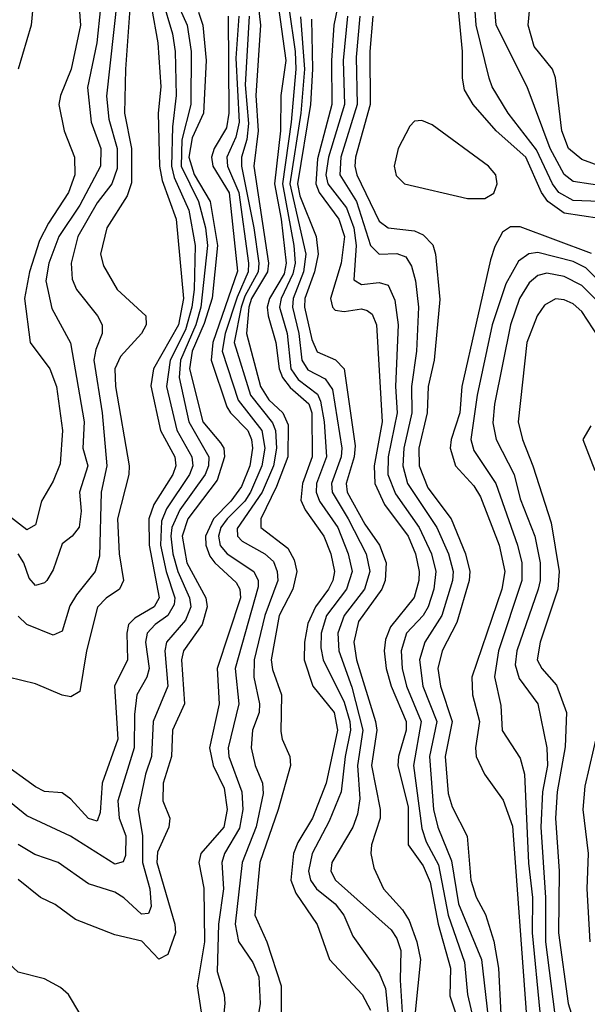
# Model space of a CAD drawing. Header units: inches. Extents: x 990535 to 1117859, y 769386 to 892122.
# Tile 663 of 1056: x 1090454 to 1091742, y 830828 to 833062. Entities that reach past the tile are written whole.
import ezdxf

# ---------------------------------------------------------------- set-up
doc = ezdxf.new("R2010")
doc.units = ezdxf.units.IN
doc.header["$MEASUREMENT"] = 0
doc.layers.add('B0893', color=7, linetype='Continuous')

msp = doc.modelspace()

# ---------------------------------------------------------------- linework, layer by layer
at = {"layer": 'B0893', "color": 5}
for points, elevation in [([(1091770, 832611.3), (1091690, 832623.4), (1091652.8, 832650), (1091638.5, 832670), (1091602.9, 832750), (1091535.5, 832810), (1091482.9, 832870), (1091463.3, 832903.3), (1091459, 832930), (1091459.3, 832990), (1091439.7, 833190)], 3880), ([(1090991.4, 833130), (1091000.2, 833050), (1090990, 832890), (1090995.1, 832810), (1090985, 832730), (1091018.6, 832510), (1091016.3, 832490), (1090980.1, 832430), (1090973.8, 832410), (1090968.8, 832350), (1091000.5, 832230), (1091019.4, 832199.4), (1091050.9, 832170), (1091063, 832143), (1091062.7, 832070), (1091036.7, 832003.3), (1091001, 831930), (1091001.4, 831910), (1091062.8, 831862.8), (1091076.7, 831836.7), (1091082.6, 831810), (1091074, 831770), (1091043, 831710), (1091024.8, 831610), (1091027.5, 831587.5), (1091048.1, 831530), (1091046.9, 831446.9), (1091049.5, 831429.5), (1091066.7, 831390), (1091068.3, 831370), (1091040.5, 831270), (1090998.9, 831150), (1090987.7, 831030), (1091014.5, 830970), (1091047.3, 830870), (1091047.2, 830787.2)], 3680), ([(1090777.3, 833110), (1090800.8, 833030), (1090807, 832990), (1090808.8, 832890), (1090800.8, 832819.2), (1090798.3, 832730), (1090804.6, 832704.6), (1090837.8, 832630), (1090852.2, 832550), (1090850, 832450), (1090844.9, 832410), (1090830, 832358.2), (1090795.4, 832290), (1090787.3, 832230), (1090810.7, 832130.7), (1090844.9, 832070), (1090846.5, 832050), (1090838.9, 832030), (1090787.3, 831952.7), (1090775.8, 831924.2), (1090773.6, 831870), (1090786.4, 831810), (1090806.2, 831750), (1090804.8, 831735.2), (1090789.8, 831710.2), (1090761.7, 831690), (1090743.5, 831670), (1090739.4, 831650), (1090747.7, 831590), (1090742.6, 831570), (1090719.7, 831530), (1090714.5, 831485.5), (1090713.8, 831410), (1090676.3, 831290), (1090679.8, 831250), (1090694.9, 831210), (1090694.2, 831165.8), (1090689, 831151), (1090670, 831146.2), (1090569.2, 831209.2), (1090470, 831255.4), (1090310, 831385.5)], 3540), ([(1090705.7, 833110), (1090693.7, 832950), (1090691.4, 832850), (1090707.4, 832770), (1090707.8, 832692.2), (1090697.7, 832662.3), (1090651.6, 832590), (1090637.3, 832530), (1090643.7, 832503.7), (1090675.4, 832450), (1090740.4, 832390), (1090741.2, 832370), (1090730.7, 832350), (1090682.3, 832297.7), (1090669.8, 832270), (1090671.2, 832230), (1090702.7, 832050), (1090701.4, 832030), (1090675.7, 831930), (1090679.6, 831850), (1090689.2, 831790), (1090680.4, 831770), (1090650, 831749.7), (1090630.7, 831729.3), (1090605.2, 831630), (1090590, 831537.7), (1090570, 831525.6), (1090550, 831529.2), (1090490, 831554.9), (1090427.8, 831570)], 3480), ([(1090675, 833110), (1090651.2, 832888.7), (1090656.3, 832836.3), (1090675, 832770), (1090675.1, 832724.9), (1090662.8, 832690), (1090630, 832646.7), (1090586.1, 832570), (1090570.6, 832510), (1090573.2, 832473.2), (1090582.5, 832450), (1090630.6, 832390), (1090641, 832370), (1090641, 832350), (1090626.4, 832313.6), (1090622.4, 832290), (1090641.4, 832170), (1090651.5, 832050), (1090639.1, 831990), (1090634.9, 831845.1), (1090625, 831810), (1090582.7, 831757.3), (1090568, 831731.9), (1090550, 831674.8), (1090530, 831665.6), (1090470, 831689.9), (1090450, 831708.4)], 3460), ([(1090807.6, 833110), (1090833.9, 833050), (1090843.2, 832990), (1090842.2, 832870), (1090821.9, 832790), (1090820.6, 832730), (1090859.6, 832650), (1090875.7, 832590), (1090879.8, 832550), (1090865.2, 832410), (1090853.4, 832370), (1090818.5, 832290), (1090815.7, 832250), (1090837.9, 832150), (1090883.5, 832070), (1090882.5, 832050), (1090874.7, 832030), (1090817.3, 831950), (1090799.5, 831910), (1090797.1, 831890), (1090801.8, 831850), (1090813.1, 831810), (1090839.4, 831750), (1090842, 831730), (1090830, 831699.6), (1090787.1, 831650), (1090783.2, 831630), (1090790.2, 831549.8), (1090757, 831470), (1090752.7, 831390), (1090739.1, 831350), (1090722.4, 831270), (1090732.3, 831210), (1090732.9, 831150), (1090749.2, 831090), (1090752.5, 831050), (1090746, 831034), (1090730, 831032.8), (1090690, 831069.9), (1090670, 831082.3), (1090610, 831101), (1090541.3, 831150), (1090488, 831168), (1090450, 831190.8)], 3560), ([(1090753, 833090), (1090767.2, 833010), (1090774.1, 832910), (1090768.4, 832850), (1090771.4, 832730), (1090777.4, 832697.4), (1090809.1, 832610), (1090825.9, 832430), (1090814, 832370), (1090757.9, 832270), (1090751.5, 832231.5), (1090773.1, 832130), (1090805.8, 832070), (1090807.9, 832050), (1090801.3, 832030), (1090758.2, 831961.8), (1090746.9, 831930), (1090747.8, 831870), (1090770.8, 831750), (1090758.8, 831730), (1090715.5, 831704.5), (1090701, 831690), (1090696.8, 831670), (1090698.6, 831610), (1090669.4, 831550), (1090676.8, 831430), (1090640.8, 831330), (1090636.8, 831263.2), (1090630, 831243.6), (1090610, 831249.9), (1090570, 831293.2), (1090550, 831308.1), (1090510, 831311), (1090490, 831321.5), (1090330, 831436.6)], 3520), ([(1090588.7, 833090), (1090591.6, 833050), (1090570.9, 832950), (1090546.3, 832890), (1090542.8, 832870), (1090555, 832810), (1090578.5, 832750), (1090579, 832710), (1090565, 832670), (1090519.1, 832600.9), (1090499.1, 832560.9), (1090476, 832490), (1090464.4, 832430), (1090477.4, 832330), (1090522.2, 832270), (1090537.3, 832230), (1090551.1, 832130), (1090545.8, 832054.2), (1090530, 832015.3), (1090503.5, 831970), (1090490, 831915.8), (1090470, 831904.4), (1090430, 831935.8)], 3420), ([(1090636.9, 833090), (1090629.2, 833010), (1090608.1, 832908.1), (1090616.4, 832830), (1090638.1, 832770), (1090636.9, 832730), (1090590, 832641.3), (1090542.6, 832570), (1090519.8, 832510), (1090513, 832470), (1090527.1, 832407.1), (1090568.9, 832328.9), (1090599.9, 832150), (1090597.5, 832090), (1090608.6, 832050), (1090589.6, 831990), (1090593, 831947), (1090588.9, 831911.1), (1090572.6, 831890), (1090550, 831873), (1090530, 831813.7), (1090515.1, 831790), (1090510, 831784.1), (1090490, 831778.5), (1090475, 831795), (1090463.4, 831830), (1090450, 831849.9)], 3440), ([(1090483.4, 833090), (1090480.1, 833050), (1090450.6, 832950)], 3380), ([(1091041.4, 833090), (1091058.2, 832970), (1091046.4, 832890), (1091045.8, 832810), (1091032.4, 832690), (1091047.6, 832610), (1091058.8, 832510), (1091054.2, 832485.8), (1091021.2, 832430), (1091015.9, 832410), (1091017.6, 832390), (1091035.6, 832330), (1091042.8, 832270), (1091050.5, 832250.5), (1091067.4, 832227.4), (1091110, 832190.5), (1091116.6, 832170), (1091117.9, 832070), (1091095.4, 832010), (1091092.2, 831972.3), (1091101.6, 831950), (1091144.1, 831890), (1091160.3, 831850), (1091168.2, 831810), (1091164.7, 831790), (1091154.7, 831770), (1091125.2, 831730), (1091107.8, 831692.2), (1091100.2, 831650), (1091099.9, 831610), (1091118.9, 831550), (1091167.3, 831490), (1091175.2, 831450), (1091149.4, 831330), (1091118.1, 831250), (1091085, 831195), (1091075.6, 831170), (1091069.6, 831110), (1091080.3, 831080.3), (1091129, 831009), (1091157.3, 830930), (1091231.5, 830850), (1091250, 830814.6)], 3720), ([(1091065.1, 833090), (1091079.4, 832990), (1091080.8, 832950), (1091069.8, 832830), (1091050.3, 832690), (1091075.9, 832550), (1091079, 832510), (1091074.1, 832485.9), (1091047.2, 832430), (1091043.7, 832410), (1091060.7, 832350), (1091069.5, 832270), (1091085.7, 832245.7), (1091130, 832212.2), (1091136.7, 832196.7), (1091145.3, 832150), (1091150.2, 832070), (1091127.7, 832010), (1091127.1, 831990), (1091134.4, 831970), (1091176, 831910), (1091199.7, 831850), (1091208.6, 831810), (1091195.9, 831770), (1091150.2, 831710), (1091138.1, 831670), (1091137.1, 831637.1), (1091142.7, 831610), (1091190, 831513.5), (1091203.1, 831470), (1091204.4, 831450), (1091192.4, 831390), (1091183.7, 831310), (1091156.1, 831243.9), (1091117.5, 831170), (1091109.2, 831130), (1091113.6, 831110), (1091127.9, 831090), (1091170, 831055.8), (1091189.4, 831030), (1091210, 830982.4), (1091270, 830898.9), (1091283.8, 830863.8), (1091294.1, 830765.9)], 3740), ([(1091174.9, 833090), (1091167, 833050), (1091161.4, 832970), (1091162.7, 832870), (1091130, 832746.8), (1091126.3, 832690), (1091133.8, 832670), (1091178.2, 832610), (1091190.9, 832570), (1091183.3, 832510), (1091159.1, 832430), (1091163.8, 832410), (1091170, 832402.8), (1091190, 832399.8), (1091230, 832406.4), (1091242.7, 832402.7), (1091254.2, 832394.2), (1091263.7, 832370), (1091276.6, 832150), (1091258.5, 832050), (1091259.6, 832010), (1091281.9, 831961.9), (1091335.3, 831890), (1091352.2, 831850), (1091360.5, 831810), (1091360.1, 831790), (1091349, 831751), (1091295.8, 831684.2), (1091284.4, 831655.6), (1091281.3, 831630), (1091285.6, 831590), (1091296.8, 831550), (1091331.3, 831470), (1091331.3, 831450), (1091314, 831390), (1091312.5, 831370), (1091335.5, 831275.5), (1091335.7, 831190), (1091370, 831142), (1091385.3, 831105.3), (1091403.8, 831010), (1091431.8, 830910), (1091430, 830847.5), (1091450, 830788.2)], 3820), ([(1091770, 832649.6), (1091710, 832652), (1091677.5, 832670), (1091663.3, 832690), (1091627.2, 832767.2), (1091562.5, 832850), (1091525.9, 832910), (1091519.6, 832930), (1091490, 833050), (1091486.7, 833093.3)], 3860), ([(1091790, 832683), (1091710, 832695.5), (1091690, 832711), (1091658.3, 832770), (1091606, 832910), (1091535.4, 833050), (1091532.4, 833087.6)], 3840), ([(1091828.7, 832708.7), (1091730, 832744.9), (1091699.5, 832770), (1091684.5, 832810), (1091670.3, 832930.3), (1091663.2, 832950), (1091621.7, 833001.7), (1091607.8, 833050), (1091611.7, 833090)], 3820), ([(1090859.6, 833079.6), (1090869.3, 833050), (1090877.4, 832970), (1090870.8, 832850), (1090845.4, 832794.6), (1090838.1, 832750), (1090850, 832711.2), (1090886, 832650), (1090902.6, 832550), (1090890.4, 832430.4), (1090872.9, 832372.9), (1090845.5, 832310), (1090839.5, 832270), (1090869.9, 832150), (1090910, 832102.2), (1090916.9, 832090), (1090918.8, 832070), (1090902.3, 832017.7), (1090835.4, 831930), (1090822.3, 831890), (1090833.5, 831830), (1090876.3, 831750), (1090879.1, 831730), (1090868.4, 831690), (1090825.4, 831630), (1090821.4, 831610), (1090827.6, 831510), (1090800.8, 831450), (1090798.4, 831390), (1090779.7, 831330), (1090779.1, 831290), (1090794.6, 831250), (1090792, 831230), (1090766.9, 831173.1), (1090765.4, 831150), (1090806.2, 831010), (1090807.5, 830990), (1090790, 830940.7), (1090770, 830930.7), (1090731.3, 830971.3), (1090670, 830985.4), (1090580.6, 831020.6), (1090534.6, 831054.6), (1090500.9, 831070), (1090450, 831111)], 3580), ([(1090926.7, 833070), (1090928.9, 832850), (1090922.9, 832817.1), (1090895.4, 832770), (1090889.2, 832750), (1090892.6, 832730), (1090929.6, 832669.6), (1090948.1, 832491.9), (1090892.1, 832330), (1090888.1, 832290), (1090923.9, 832183.9), (1090932, 832170), (1090971.4, 832130), (1090980.3, 832110), (1090982.6, 832090), (1090976.1, 832050), (1090957, 832003), (1090933.4, 831970), (1090893.6, 831930), (1090875.5, 831890), (1090876.2, 831870), (1090885.3, 831845.3), (1090896.4, 831830), (1090945.5, 831785.5), (1090953.6, 831770), (1090954.9, 831750), (1090902, 831590), (1090906.5, 831510), (1090884.7, 831410), (1090893, 831370), (1090918.3, 831318.3), (1090924.6, 831270), (1090917.2, 831230), (1090865.1, 831170), (1090860.4, 831150), (1090871.7, 831091.7), (1090873.6, 830970), (1090856.9, 830870), (1090865.8, 830810)], 3620), ([(1090951.4, 833070), (1090944.7, 832975.3), (1090951.7, 832830), (1090944.1, 832795.9), (1090924.2, 832750), (1090925.6, 832730), (1090951, 832670), (1090973.1, 832510), (1090972.2, 832490), (1090947.4, 832432.6), (1090919.9, 832350), (1090913.5, 832310), (1090950, 832199.3), (1091003.5, 832130), (1091010.4, 832090), (1091003.7, 832050), (1090977.4, 831990), (1090964.5, 831970), (1090924.5, 831930), (1090910.7, 831910), (1090905.4, 831890), (1090909.1, 831869.1), (1090924.7, 831850), (1090985.3, 831810), (1090994.8, 831790), (1090995.4, 831775.4), (1090943, 831590), (1090950.9, 831510), (1090927.2, 831410), (1090928.7, 831390), (1090957.9, 831310), (1090960.6, 831270), (1090952.5, 831227.4), (1090918.7, 831170), (1090912.4, 831150), (1090916.1, 831090), (1090905.3, 831010), (1090902.4, 830902.4), (1090918.3, 830850), (1090919.4, 830830), (1090913.2, 830770)], 3640), ([(1090974.4, 833070), (1090965.8, 832914.2), (1090972.9, 832827.1), (1090969.2, 832790.8), (1090957.4, 832750), (1090957.2, 832730), (1090985.4, 832590), (1090996.4, 832510), (1090994.8, 832490), (1090965.1, 832434.9), (1090956.6, 832410), (1090941, 832330), (1090977.5, 832210), (1091027.7, 832147.7), (1091034.2, 832130), (1091037.1, 832090), (1091030.3, 832050), (1091003.9, 831990), (1090947.8, 831907.8), (1090948.3, 831890), (1090958.7, 831878.7), (1091010.5, 831850.5), (1091030, 831832.6), (1091038.6, 831810), (1091039.4, 831790), (1091010.5, 831710), (1090985.8, 831610), (1090985.5, 831570), (1090998.1, 831510), (1090997.1, 831490), (1090982.4, 831450), (1090979.3, 831410), (1090988.2, 831370), (1091004.9, 831330), (1091006.7, 831306.7), (1090990.6, 831230.6), (1090958.9, 831150), (1090943.3, 831010), (1090950.6, 830970.6), (1090983.1, 830923.1), (1090996.6, 830890), (1090999.9, 830830), (1090986.7, 830750)], 3660), ([(1091091.2, 833068.8), (1091100.2, 832950), (1091091.9, 832850), (1091067.1, 832690), (1091103.4, 832530), (1091097.8, 832490), (1091074.6, 832430), (1091073, 832410), (1091087.4, 832350), (1091094.2, 832290), (1091107.6, 832267.7), (1091147.5, 832247.5), (1091163.5, 832223.5), (1091184.8, 832090), (1091183.9, 832070), (1091161.4, 832010), (1091162.8, 831990), (1091199.4, 831930), (1091240, 831850), (1091248.7, 831810), (1091236.7, 831770), (1091190, 831710), (1091175.9, 831670), (1091178.6, 831630), (1091207.8, 831547.8), (1091232.4, 831450), (1091220.6, 831370), (1091225.9, 831294.1), (1091220.8, 831259.2), (1091210.2, 831229.8), (1091162.7, 831150), (1091159.7, 831130), (1091171, 831110), (1091296.8, 830996.8), (1091310, 830977.3), (1091319.1, 830950), (1091317.1, 830882.9), (1091325.8, 830750)], 3760), ([(1091116.2, 833063.8), (1091118.6, 832950), (1091114.1, 832870), (1091084.7, 832690), (1091090, 832662.9), (1091127, 832570), (1091131.6, 832530), (1091123, 832490), (1091101.1, 832430), (1091100.1, 832410), (1091116.6, 832336.6), (1091128.8, 832308.8), (1091170.4, 832290.4), (1091190.3, 832270), (1091215.3, 832095.3), (1091213.2, 832070), (1091194.7, 832010), (1091197.5, 831990), (1091237.2, 831917.2), (1091270.9, 831870), (1091285.7, 831830), (1091283.4, 831790), (1091275.8, 831770), (1091223.1, 831696.9), (1091212.1, 831650), (1091218.6, 831610), (1091261.8, 831470), (1091264.4, 831450), (1091252.1, 831370), (1091272.2, 831270), (1091272.4, 831250), (1091252.2, 831190), (1091251.1, 831170), (1091257.8, 831137.8), (1091279.6, 831090), (1091322.4, 831042.4), (1091338.1, 831018.1), (1091355.3, 830970), (1091363.5, 830930), (1091351.3, 830810)], 3780), ([(1091197.7, 833070), (1091188.1, 832970), (1091190.9, 832870), (1091154.8, 832750), (1091149.1, 832710), (1091153.6, 832690), (1091195.4, 832635.4), (1091212.5, 832590), (1091217.4, 832550), (1091212, 832472), (1091230, 832461.6), (1091270, 832465.8), (1091290, 832460.1), (1091305.6, 832425.6), (1091312.6, 832370), (1091306.7, 832230), (1091310.4, 832170), (1091290.4, 832070), (1091289.2, 832030), (1091306.6, 831986.6), (1091360.7, 831910), (1091388.5, 831850), (1091398.6, 831810), (1091393.7, 831770), (1091380.7, 831730), (1091369.3, 831710), (1091332.2, 831670), (1091319.4, 831630), (1091322, 831590), (1091332.1, 831550), (1091365, 831470), (1091347.9, 831370), (1091366.7, 831226.7), (1091376.5, 831196.5), (1091404.2, 831144.2), (1091426.2, 831030), (1091463.5, 830923.5), (1091470.5, 830850), (1091502.7, 830710)], 3840), ([(1091226, 833070), (1091217.3, 832977.3), (1091219.8, 832870), (1091182.4, 832750), (1091180.8, 832710), (1091218.6, 832650), (1091250, 832550), (1091270, 832530.1), (1091310, 832532), (1091330, 832524.4), (1091342.9, 832502.9), (1091352, 832470), (1091359.3, 832410), (1091354.8, 832310), (1091343.4, 832230), (1091343.9, 832170), (1091325.8, 832090), (1091323.3, 832050), (1091334.4, 832010), (1091400.3, 831910), (1091427.1, 831850), (1091437.6, 831810), (1091436, 831790), (1091412.3, 831710), (1091373.7, 831650), (1091361, 831610), (1091368.9, 831550), (1091401, 831470), (1091384.2, 831390), (1091392.9, 831270), (1091403, 831230), (1091433.7, 831153.7), (1091450, 831055.9), (1091502.1, 830930), (1091517.4, 830797.4)], 3860), ([(1091255.5, 833070), (1091248.3, 832990), (1091249.1, 832870), (1091216.1, 832750), (1091214.5, 832730), (1091219.4, 832710), (1091270, 832604.8), (1091290, 832590.1), (1091350, 832583), (1091370, 832574.1), (1091391.3, 832551.3), (1091397.8, 832530), (1091407.7, 832427.7), (1091394.3, 832290), (1091381.3, 832230), (1091378.9, 832170), (1091359.6, 832090), (1091360.6, 832050), (1091380, 832000), (1091433.4, 831930), (1091465.6, 831850), (1091475.7, 831810), (1091473.8, 831790), (1091445.8, 831694.2), (1091412.5, 831630), (1091403.3, 831590), (1091408.7, 831550), (1091435.8, 831470), (1091419.7, 831390), (1091426.2, 831306.2), (1091435.8, 831275.8), (1091469.2, 831209.2), (1091477.5, 831110), (1091490, 831070.9), (1091511.5, 831031.5), (1091530, 830971.6), (1091541, 830910), (1091545.6, 830805.6)], 3880), ([(1091752.1, 832532.1), (1091590, 832592.6), (1091567.6, 832592.4), (1091550, 832580.2), (1091532, 832548), (1091522.3, 832517.7), (1091457.4, 832230), (1091452.6, 832170), (1091433.3, 832110), (1091431.2, 832090), (1091443.2, 832050), (1091484.6, 832004.6), (1091499.6, 831979.6), (1091541.8, 831870), (1091555.3, 831810), (1091547.9, 831770), (1091480.4, 831570), (1091481.5, 831530), (1091497.8, 831470), (1091488.2, 831410), (1091489.6, 831390), (1091508.5, 831350), (1091551.1, 831291.1), (1091572.2, 831232.2), (1091603.3, 830810)], 3920), ([(1091789.6, 832449.6), (1091739, 832499), (1091710, 832513.4), (1091630, 832533.7), (1091609.2, 832530.8), (1091585.8, 832514.2), (1091557.4, 832462.6), (1091526.5, 832370), (1091492.6, 832210), (1091477.6, 832110), (1091484.7, 832084.7), (1091534.9, 832010), (1091584, 831870), (1091593.8, 831830), (1091593.8, 831790), (1091540.6, 831630), (1091531.4, 831571.4), (1091545.8, 831505.8), (1091549.3, 831449.3), (1091590, 831386.7), (1091599.6, 831350), (1091608.4, 831148.4), (1091617.5, 831070), (1091617.1, 830990), (1091634.6, 830810)], 3940), ([(1091764.6, 832424.6), (1091730, 832459.1), (1091690, 832479.4), (1091650, 832487.1), (1091630, 832481.8), (1091610, 832465), (1091588.5, 832430), (1091567.7, 832370), (1091531.3, 832190), (1091527.7, 832147.7), (1091535.4, 832110), (1091575.9, 832030), (1091590, 831975.1), (1091622.9, 831890), (1091634.9, 831830), (1091635.5, 831790), (1091630.9, 831770), (1091582.4, 831630), (1091578.5, 831598.5), (1091587.6, 831567.6), (1091629.7, 831510), (1091650, 831410), (1091651.5, 831370), (1091640.6, 831310), (1091637, 831230), (1091647.1, 831070), (1091647.1, 830970), (1091667.9, 830810)], 3960), ([(1091781.4, 832321.4), (1091730, 832400.1), (1091710, 832417.4), (1091690, 832426.7), (1091670, 832428.6), (1091645.3, 832414.7), (1091628.1, 832390), (1091605.2, 832330), (1091585.6, 832150), (1091594.9, 832110), (1091618.7, 832050), (1091660.2, 831920.2), (1091678.4, 831810), (1091675.2, 831770), (1091634.9, 831650), (1091628.6, 831610), (1091639.2, 831590), (1091672, 831552), (1091695.3, 831490), (1091691.9, 831411.9), (1091674.1, 831310), (1091670.2, 831250), (1091678.6, 831130), (1091677.1, 830990), (1091699, 830830), (1091750, 830664.7)], 3980), ([(1091750, 832140.7), (1091732.2, 832110), (1091759.5, 832039.5)], 4020), ([(1090590, 830807.2), (1090564.5, 830850), (1090546.1, 830866.1), (1090510, 830885.7), (1090450, 830901.2), (1090419.2, 830930), (1090389.4, 830949.4), (1090376.2, 830970), (1090373.5, 831030), (1090354.2, 831090), (1090297.5, 831177.5), (1090230, 831228.7), (1090212, 831252), (1090193.8, 831290), (1090180, 831350), (1090153.8, 831393.8), (1090133.5, 831413.5), (1090107.4, 831427.4), (1090018.1, 831438.1), (1090000, 831445.1)], 3620), ([(1091766, 831450), (1091736.8, 831323.2), (1091731.7, 831270), (1091743.8, 831170), (1091741.2, 831090), (1091748.1, 830970)], 4020)]:
    msp.add_lwpolyline(points, dxfattribs=dict(at, elevation=elevation))
at = {"layer": 'B0893', "color": 5, "elevation": 3920}
msp.add_lwpolyline([(1091366.4, 832833.6), (1091350, 832832.4), (1091339.2, 832820.8), (1091313, 832770), (1091304.2, 832730), (1091308.5, 832708.5), (1091327.4, 832690), (1091470, 832656.9), (1091510, 832656.8), (1091530, 832668.6), (1091537.8, 832690), (1091534.8, 832710), (1091517.6, 832730), (1091390, 832823.9)], close=True, dxfattribs=at)

doc.saveas('drawing.dxf')
